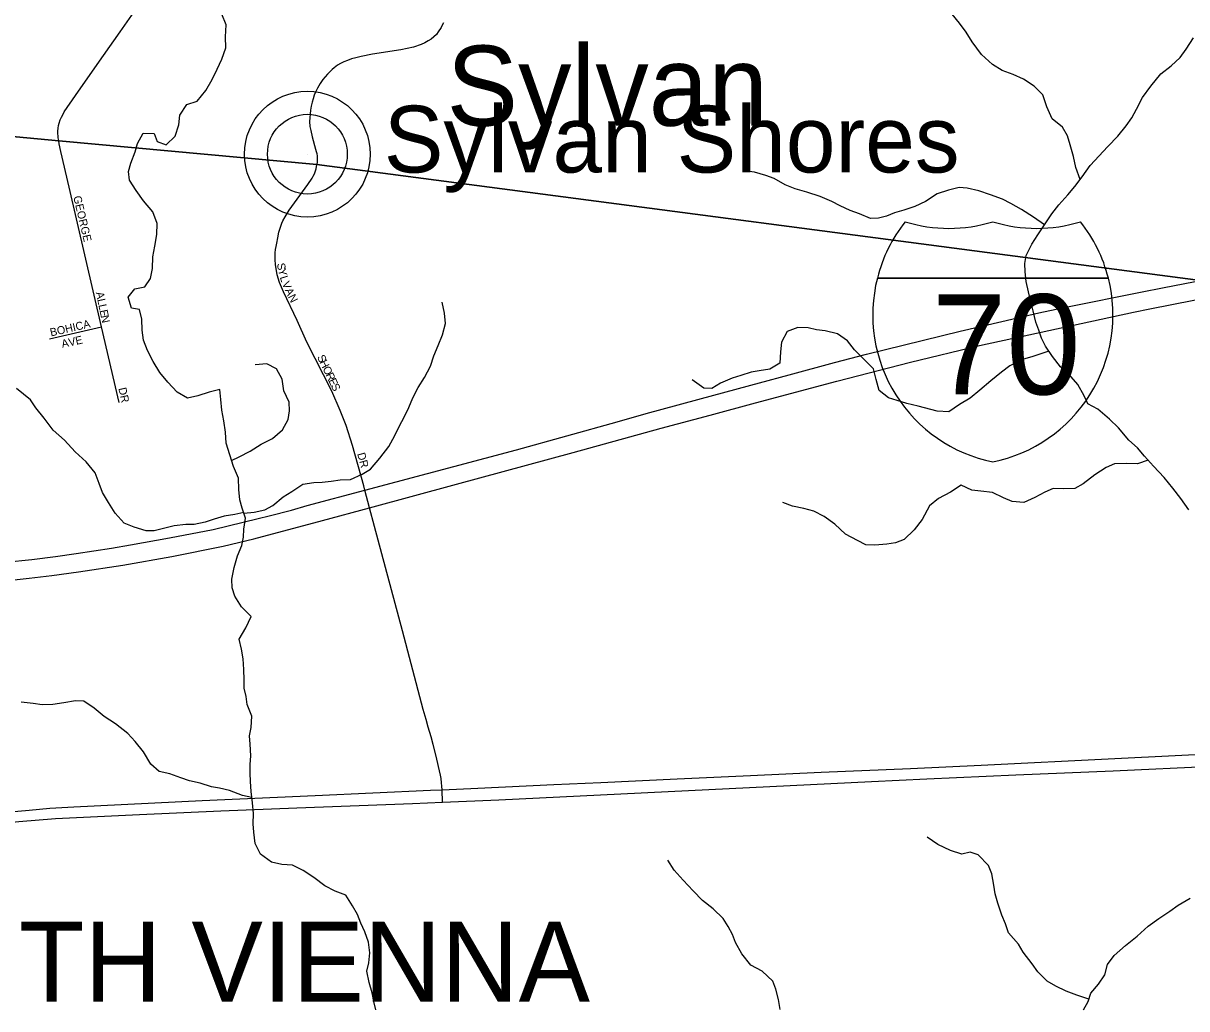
# Model space of a CAD drawing. Extents: x 1410790 to 1770854, y 566777 to 831614.
# Drawn here: x 1660781 to 1668047, y 703004 to 709160 of the extents above; entities that cross this region are included whole.
import ezdxf

# ---------------------------------------------------------------- set-up
doc = ezdxf.new("R2010")
doc.units = 0
for name, color, linetype in [('GM_X_Corporation_Text', 7, 'Continuous'), ('GM_X_Interstate_Location', 7, 'Continuous'), ('GM_X_Interstate_Route', 7, 'Continuous'), ('GM_X_Interstate_Shield', 7, 'Continuous'), ('GM_X_Minor_Lake_Text', 7, 'Continuous'), ('GM_X_Minor_River', 7, 'Continuous'), ('GM_X_Township', 7, 'Continuous'), ('GM_X_Township_Subdivision', 7, 'Continuous'), ('GM_X_Township_Subdivision_Text', 7, 'Continuous'), ('GM_X_Unincorporated', 7, 'Continuous'), ('GM_X_Unincorporated_Location', 7, 'Continuous'), ('GM_X_Unincorporated_Text', 7, 'Continuous'), ('GM_X_US_Route', 7, 'Continuous')]:
    doc.layers.add(name, color=color, linetype=linetype)

msp = doc.modelspace()

# ---------------------------------------------------------------- linework, layer by layer
at = {"layer": 'GM_X_Interstate_Route'}
for points in [[(1660669.4, 705793.9), (1660834.8, 705811.3), (1660982.7, 705830.2), (1661111.3, 705848.2), (1661332.4, 705881.1), (1661451.1, 705901.3), (1661694.1, 705945.1), (1661967.1, 705999), (1662247.3, 706066.8), (1662317.5, 706083.8), (1662455.6, 706119.7), (1662555, 706147.7), (1662914.6, 706243.4), (1663861.6, 706495.3), (1664489.2, 706671.3), (1664670.3, 706721.9), (1665094.2, 706837), (1665379.9, 706914.7), (1665564.6, 706965), (1665847.2, 707041.9), (1666048.1, 707093.4), (1666631.5, 707237.7), (1666892.9, 707297.3), (1667123.1, 707350.8), (1667270.4, 707382), (1667417.8, 707411.3), (1667644.9, 707456.8), (1667769.1, 707483), (1667896.2, 707508.2), (1668099.1, 707547.6)], [(1667816.4, 707376.4), (1668229.3, 707457.3), (1668481.2, 707504.6), (1668487.2, 707505.7), (1668842.7, 707567.1), (1669010.6, 707594.6)], [(1660687.2, 705679.2), (1660817.6, 705693.3), (1660960.1, 705710.7), (1661126.5, 705732.7), (1661401.8, 705775.5), (1661708.5, 705829.9), (1662030, 705894.1), (1662221.5, 705938.8), (1662648.9, 706054), (1662943.5, 706134.1), (1663487.6, 706281.8), (1664215.6, 706479.1), (1664764.2, 706630.1), (1665070, 706711.8), (1665354.6, 706789.9), (1665861.6, 706925.3), (1666322.4, 707043), (1666752.9, 707146.7), (1667185.2, 707242.1), (1667714.3, 707356.4), (1667816.4, 707376.4)]]:
    msp.add_lwpolyline(points, dxfattribs=at)
at = {"layer": 'GM_X_Interstate_Shield'}
for p, q in [((1666115, 707568.6), (1667557.8, 707568.6)), ((1667557.8, 707568.6), (1666115, 707568.6)), ((1667557.8, 707568.6), (1666115, 707568.6))]:
    msp.add_line(p, q, dxfattribs=at)
for centre, start, end in [((1667023.9, 707338.7), 141.66896, 165.80665), ((1666562.5, 708816.7), 253.00908, 286.99093), ((1667110.4, 708816.7), 253.00908, 286.99093), ((1666648.9, 707338.7), 14.19335, 38.33104), ((1667023.9, 707338.7), 165.80665, 258.46304), ((1666648.9, 707338.7), 281.53696, 14.19335)]:
    msp.add_arc(centre, 937.5, start, end, dxfattribs=at)
at = {"layer": 'GM_X_Minor_River'}
for points in [[(1661633.9, 706979.2), (1661592.4, 707047.7), (1661556.9, 707116.1), (1661531.4, 707180.5), (1661523.9, 707242.7), (1661520.5, 707311), (1661506.9, 707373.2), (1661456.9, 707381.6), (1661435.5, 707450), (1661477.9, 707501.8), (1661540.1, 707513.4), (1661574.6, 707565.3), (1661587.1, 707629.4), (1661589.7, 707701.6), (1661602.3, 707767.7), (1661614.9, 707841.8), (1661617.5, 707910), (1661590, 707982.4), (1661532.5, 708051), (1661486.9, 708115.5), (1661445.4, 708180), (1661437.8, 708234.3), (1661452.3, 708286.3), (1661478.9, 708356.3), (1661493.3, 708408.4), (1661529.9, 708474.3), (1661598, 708471.8), (1661617.6, 708421.5), (1661673.5, 708401), (1661730, 708454.7), (1661752.6, 708524.8), (1661759.2, 708586.9), (1661801.8, 708652.8), (1661868, 708674.4), (1661920.6, 708740.2), (1661961.2, 708808), (1661991.8, 708874), (1662020.4, 708936), (1662047, 709006), (1662043.5, 709076.2), (1662048.1, 709150.4), (1662020.6, 709216.8)], [(1667382.1, 708185.2), (1667355, 708260.2), (1667339.5, 708328.6), (1667320.1, 708400.9), (1667302.5, 708457.2), (1667270.9, 708511.6), (1667207.2, 708564.2), (1667173.8, 708638.7), (1667148.3, 708713), (1667094.7, 708767.6), (1667026.9, 708810.2), (1666963.1, 708840.8), (1666895.2, 708865.4), (1666833.4, 708901.9), (1666765.8, 708964.6), (1666706.3, 709043.3), (1666670.7, 709103.7), (1666627.1, 709160.2), (1666581.5, 709216.7)], [(1668061, 706121.1), (1668011.5, 706191.7), (1667959.9, 706256.2), (1667906.4, 706322.8), (1667840.8, 706393.5), (1667783.2, 706456.1), (1667739.6, 706508.6), (1667685.9, 706555.1), (1667620.4, 706633.8), (1667564.7, 706686.4), (1667493.1, 706749.1), (1667429.3, 706783.6), (1667405.7, 706834), (1667368.2, 706904.4), (1667310.6, 706969), (1667258.9, 707013.5), (1667209.3, 707078.1), (1667165.8, 707142.6), (1667140.1, 707192.9), (1667124.5, 707243.2), (1667104.9, 707293.5), (1667087.4, 707363.8), (1667075.8, 707414), (1667058.3, 707482.3), (1667044.8, 707546.6), (1667037.3, 707606.8), (1667035.7, 707659), (1667044.1, 707709.1), (1667080.8, 707781), (1667117.3, 707838.9), (1667153.8, 707894.8), (1667204.5, 707970.6), (1667249, 708026.4), (1667305.6, 708088.2), (1667348, 708140), (1667394.6, 708201.8), (1667445.2, 708271.6), (1667554.4, 708391.1), (1667617, 708454.8), (1667669.6, 708518.6), (1667704, 708570.5), (1667734.5, 708624.4), (1667771.1, 708696.3), (1667823.8, 708768.1), (1667886.5, 708843.9), (1667951, 708893.5), (1668005.5, 708947.2), (1668044, 708999.1), (1668090.6, 709068.9)], [(1667158.4, 707901.7), (1667090.1, 707949.4), (1667014.4, 707996.1), (1666948.6, 708034.7), (1666896.7, 708061.1), (1666820.8, 708087.8), (1666748.9, 708114.4), (1666676.9, 708131), (1666626.9, 708135.4), (1666558.7, 708117.8), (1666488.4, 708094.3), (1666415.9, 708046.7), (1666349.5, 708015.1), (1666281.2, 707993.6), (1666223, 707975.9), (1666172.8, 707956.3), (1666122.6, 707942.6), (1666072.5, 707941), (1666002.6, 707969.6), (1665944.7, 707990.1), (1665882.9, 708020.6), (1665831, 708047.1), (1665757.1, 708077.7), (1665675.2, 708104.4), (1665601.3, 708125), (1665539.4, 708151.5), (1665469.6, 708190.2), (1665417.7, 708208.6), (1665347.7, 708229.2), (1665281.7, 708237.7)], [(1662158.7, 706099.6), (1662223.8, 706106.3), (1662290, 706119.9), (1662340.3, 706147.6), (1662404.9, 706201.3), (1662457.2, 706235), (1662527.7, 706280.6), (1662595.9, 706292.1), (1662648, 706293.7), (1662704.1, 706299.3), (1662760.3, 706309), (1662824.4, 706310.5), (1662896.8, 706344), (1662949.1, 706375.8), (1663007.7, 706443.5), (1663064.4, 706517.3), (1663101, 706585.2), (1663127.5, 706637.2), (1663164.1, 706707.1), (1663188.6, 706759.1), (1663213.1, 706821.1), (1663247.7, 706885), (1663286.2, 706946.9), (1663324.9, 707018.8), (1663345.4, 707082.8), (1663372, 707146.8), (1663398.6, 707214.8), (1663417.2, 707284.9), (1663411.7, 707349.1), (1663396.2, 707417.4)], [(1667186.6, 707111.8), (1667141.4, 707096.7), (1667079.1, 707077.1), (1667012.9, 707057.5), (1666942.5, 707019.9), (1666890.1, 706980.2), (1666823.5, 706926.6), (1666755, 706868.9), (1666694.5, 706819.2), (1666628, 706779.6), (1666561.6, 706734), (1666489.5, 706736.5), (1666369.5, 706767.5), (1666299.6, 706786.1), (1666239.6, 706804.6), (1666185.7, 706821), (1666126, 706865.6), (1666108.5, 706935.9), (1666091, 707002.2), (1666037.3, 707054.8), (1665971.8, 707119.4), (1665928.1, 707175.9), (1665866.4, 707220.5), (1665788.4, 707239.1), (1665734.4, 707245.6), (1665682.4, 707258), (1665618.3, 707260.5), (1665552, 707234.9), (1665515.4, 707169), (1665511, 707108.8), (1665506.4, 707036.7), (1665444, 706999), (1665377.8, 706989.5), (1665327.6, 706979.8), (1665263.4, 706960.3), (1665209.2, 706942.6), (1665134.8, 706913.1), (1665080.5, 706879.4), (1665030.4, 706881.8), (1664958.7, 706932.5)], [(1662082.2, 706428.3), (1662128.4, 706452), (1662198.8, 706487.6), (1662267.3, 706531.2), (1662337.7, 706566.8), (1662400.2, 706620.5), (1662434.8, 706684.4), (1662443.2, 706738.5), (1662441.7, 706792.7), (1662408.2, 706865.1), (1662398.8, 706937.4), (1662363.3, 707001.8), (1662301.4, 707032.4), (1662228.4, 707027.5)], [(1662982.1, 702996.5), (1662970.4, 703048.7), (1662958.9, 703103), (1662941.3, 703167.2), (1662925.9, 703239.5), (1662938.3, 703291.6), (1662944.8, 703353.7), (1662937.4, 703419.9), (1662913.8, 703484.2), (1662888.2, 703538.6), (1662868.6, 703592.8), (1662837, 703647.2), (1662795.5, 703713.7), (1662729.6, 703738.2), (1662663.7, 703772.8), (1662596, 703823.4), (1662528.3, 703868), (1662462.4, 703900.6), (1662396.4, 703905.1), (1662330.4, 703919.6), (1662262.7, 703970.2), (1662229.2, 704036.7), (1662221.7, 704106.9), (1662216.1, 704159.1), (1662218.6, 704223.2), (1662213.2, 704291.4), (1662203.7, 704361.7), (1662200.2, 704423.9), (1662198.6, 704476), (1662197.1, 704530.2), (1662201.5, 704584.3), (1662198.1, 704656.5), (1662194.5, 704708.7), (1662204.9, 704760.8), (1662207.5, 704832.9), (1662180.1, 704905.3), (1662172.5, 704955.5), (1662160.9, 705007.7), (1662161.3, 705059.9), (1662157.8, 705124.1), (1662154.3, 705190.3), (1662144.8, 705250.5), (1662129.3, 705312.8), (1662169.9, 705384.7), (1662204.5, 705454.7), (1662144.9, 705515.3), (1662101.4, 705581.8), (1662085.8, 705634), (1662084.2, 705688.2), (1662098.8, 705760.3), (1662119.4, 705834.3), (1662146, 705898.3), (1662156.4, 705950.4), (1662158.9, 706000.5), (1662169.4, 706068.6), (1662147.9, 706131), (1662134.3, 706183.2), (1662126.8, 706247.4), (1662125.4, 706317.7), (1662093.9, 706392.1), (1662070.5, 706464.5), (1662049, 706536.8), (1662043.5, 706605.1), (1662034.1, 706677.3), (1662020.6, 706743.6), (1662015.2, 706809.9), (1662007.7, 706872.1), (1661941.4, 706856.5), (1661871.1, 706833), (1661806.9, 706819.4), (1661741.1, 706856), (1661683.5, 706918.6), (1661633.9, 706979.2)], [(1662157.4, 706103.3), (1662101.5, 706091.2), (1662035.3, 706081.6), (1661973.1, 706062), (1661916.8, 706044.4), (1661848.6, 706028.9), (1661796.5, 706029.2), (1661722.3, 706021.8), (1661597.9, 705990.6), (1661547.8, 705988.9), (1661473.9, 706011.6), (1661412, 706038.1), (1661354.4, 706100.7), (1661312.9, 706167.2), (1661275.3, 706229.6), (1661255.8, 706285.9), (1661230.3, 706352.3), (1661172.7, 706420.9), (1661105.1, 706483.6), (1661037.6, 706556.3), (1660968, 706619), (1660910.5, 706693.7), (1660859, 706758.2), (1660825.3, 706808.6), (1660737.8, 706879.5)], [(1667805.6, 706431.8), (1667738.8, 706408.3), (1667668.7, 706410.8), (1667596.6, 706407.4), (1667544.3, 706385.7), (1667473.8, 706340.1), (1667401.2, 706282.5), (1667348.9, 706254.8), (1667278.8, 706251.3), (1667212.7, 706253.8), (1667160.5, 706230.2), (1667098.1, 706198.5), (1667029.7, 706166.9), (1666957.7, 706173.5), (1666903.8, 706196), (1666833.9, 706228.6), (1666761.9, 706237.1), (1666705.9, 706243.6), (1666638, 706274.2), (1666571.5, 706230.5), (1666497.1, 706191), (1666440.7, 706145.3), (1666395.9, 706061.4), (1666345.3, 705995.6), (1666282.7, 705935.9), (1666228.5, 705914.2), (1666174.3, 705906.6), (1666100.2, 705899.1), (1666044.1, 705901.6), (1665990.2, 705930), (1665916.4, 705968.7), (1665848.8, 706031.4), (1665783.1, 706080), (1665719.3, 706112.5), (1665655.3, 706129.1), (1665585.3, 706143.6), (1665525.4, 706166.1)], [(1662208.8, 704324), (1662149.4, 704336), (1662069.6, 704366.7), (1662005.6, 704383.2), (1661955.6, 704389.6), (1661885.7, 704414.2), (1661819.7, 704428.7), (1661765.7, 704447.1), (1661695.8, 704471.7), (1661629.8, 704486.2), (1661578.1, 704532.7), (1661532.7, 704609.3), (1661479.1, 704673.8), (1661433.4, 704724.3), (1661357.8, 704785), (1661286, 704829.7), (1661224.4, 704882.2), (1661158.6, 704924.8), (1661106.6, 704927.2), (1661034.4, 704915.7), (1660966.2, 704904.2), (1660898, 704902.7), (1660842, 704911.1), (1660768, 704919.7)], [(1667436, 703064.2), (1667361.7, 703088.4), (1667293.8, 703115), (1667230, 703145.6), (1667176.1, 703176), (1667116.5, 703234.7), (1667082.8, 703285), (1667025.3, 703357.6), (1666995.7, 703408), (1666934.1, 703478.6), (1666914.5, 703534.9), (1666892.9, 703589.2), (1666867.5, 703663.6), (1666851.9, 703721.8), (1666842.4, 703776), (1666830.9, 703846.3), (1666809.3, 703898.6), (1666745.7, 703965.2), (1666693.8, 703981.7), (1666643.6, 703970), (1666571.7, 703992.6), (1666491.8, 704029.3), (1666426.1, 704075.9)], [(1665508.1, 703000), (1665498.6, 703062.2), (1665481, 703126.5), (1665461.4, 703176.8), (1665395.8, 703239.4), (1665324, 703276), (1665268.4, 703346.6), (1665228.9, 703417.1), (1665211.3, 703467.3), (1665183.7, 703517.7), (1665152, 703568), (1665090.4, 703628.6), (1665022.7, 703681.3), (1664965.1, 703741.8), (1664901.5, 703806.5), (1664846, 703869), (1664806.4, 703931.5)], [(1667403.1, 702997.9), (1667431.5, 703049.8), (1667448, 703101.8), (1667496.5, 703157.6), (1667535, 703215.5), (1667553.5, 703281.5), (1667594.1, 703337.3), (1667664.7, 703399), (1667737.2, 703458.6), (1667805.8, 703520.2), (1667872.3, 703567.8), (1667940.8, 703613.5), (1667993.2, 703651.2), (1668069.6, 703694.7)]]:
    msp.add_lwpolyline(points, dxfattribs=at)
at = {"layer": 'GM_X_Township'}
for points in [[(1637152.1, 710725.5), (1642695.3, 710171.5), (1643647.7, 710074), (1644274.2, 710007.1), (1649901.7, 709429.8), (1656843.8, 708815.3), (1661002.3, 708426.3), (1662614.8, 708277.2), (1668133.2, 707554), (1668481.2, 707504.6), (1677704.8, 706513), (1678207.7, 708389.5), (1678218.9, 708431.4), (1678250.9, 708551.4), (1678274.5, 708636), (1678799.5, 710581), (1679959.8, 714686.3)], [(1671693.1, 682150.8), (1671974.3, 683181), (1672357.9, 684641), (1674338.6, 693310.2), (1674406.5, 693761.7), (1674497.2, 694125.9), (1675442.2, 698007.5), (1675992.4, 700008.7), (1677288.4, 705091.1), (1677306, 705158.8), (1677704.8, 706513), (1668481.2, 707504.6), (1668133.2, 707554), (1662614.8, 708277.2), (1661002.3, 708426.3), (1656843.8, 708815.3), (1649901.7, 709429.8), (1644274.2, 710007.1), (1643647.7, 710074), (1642695.3, 710171.5), (1637152.1, 710725.5)]]:
    msp.add_lwpolyline(points, dxfattribs=at)
at = {"layer": 'GM_X_Township_Subdivision'}
for points in [[(1661002.1, 708427.5), (1660999.2, 708444.2), (1660998, 708454.5), (1660996.8, 708471.5), (1660997.5, 708485.9), (1660998.9, 708504.1), (1661001.9, 708521.3), (1661005.1, 708536.1), (1661011.5, 708556.4), (1661018.8, 708572.9), (1661027.1, 708589.1), (1661037.2, 708606.3), (1661054.5, 708633.3), (1661139.8, 708756.4), (1661282.1, 708959.1), (1661386.1, 709106.1), (1661474.1, 709231.6)], [(1663405.5, 709163.4), (1663397.7, 709147.9), (1663390.4, 709133.8), (1663373, 709106.1), (1663360.9, 709091.1), (1663344.2, 709075.4), (1663327.6, 709061.7), (1663310.3, 709050.1), (1663287.9, 709037.2), (1663266.2, 709026.8), (1663218.9, 709011.1), (1663138.9, 708994.1), (1662961.7, 708967.1), (1662891.8, 708952.5), (1662858.9, 708945.2), (1662831.5, 708937.3), (1662805.5, 708928.6), (1662782.5, 708919.2), (1662761.9, 708908.8), (1662742.9, 708897.7), (1662722.7, 708882.3), (1662710.4, 708872.5), (1662681.3, 708842.8), (1662666.5, 708826.2), (1662651.6, 708808.4), (1662634.9, 708783.4), (1662618.3, 708755.5), (1662607.8, 708734), (1662598.7, 708711), (1662590.9, 708689.1), (1662584.4, 708667), (1662579.3, 708642.2), (1662575, 708617.1), (1662571.7, 708594.1), (1662569.6, 708570.2), (1662568.9, 708546.4), (1662571.5, 708514.9), (1662576.1, 708490.9), (1662585.5, 708450.1), (1662606.4, 708374.8), (1662611.1, 708358.6), (1662613.9, 708346.1), (1662615.8, 708329.3), (1662616.9, 708304.8), (1662616.4, 708291.7), (1662614.8, 708277.2)], [(1661268.8, 707265), (1661067.5, 708135.5), (1661015.6, 708358.7), (1661005.7, 708406.8), (1661002.3, 708426.3), (1661002.1, 708427.5)], [(1663397.2, 704371.7), (1663395.7, 704395.1), (1663394, 704414.6), (1663390.4, 704441.8), (1663386.4, 704463.6), (1663356.6, 704591.3), (1663340.6, 704654.8), (1663327.6, 704702), (1663309.7, 704764), (1663296.6, 704810.1), (1663279.5, 704872.7), (1663204.1, 705158.7), (1663148.9, 705365), (1662974.9, 706015.7), (1662943.5, 706134.1), (1662914.6, 706243.4), (1662907.6, 706269.9), (1662837.4, 706523.4), (1662796.6, 706648.6), (1662760.7, 706740.7), (1662707.7, 706861.3), (1662551.3, 707168.9), (1662490.7, 707303.7), (1662406.4, 707482), (1662380.3, 707541.8), (1662366.4, 707588.4), (1662355.9, 707652.7), (1662353.4, 707682.9), (1662353.7, 707701.4), (1662353.8, 707713.9), (1662354.7, 707725.7), (1662356.9, 707747.2), (1662359.8, 707764.8), (1662363.6, 707786.9), (1662369.9, 707820.5), (1662377.4, 707854.7), (1662382.8, 707874.7), (1662388.5, 707893), (1662396.6, 707911.6), (1662402.7, 707925.7), (1662416.8, 707951.3), (1662442.2, 707993.1), (1662558.5, 708152.2), (1662585.2, 708193.6), (1662591.8, 708205.7), (1662598.9, 708220.3), (1662605.8, 708238.2), (1662609.5, 708250.1), (1662613.2, 708265.6), (1662614.8, 708277.2)], [(1660945.5, 707189.2), (1661268.8, 707265)], [(1661379.8, 706792), (1661268.8, 707265)], [(1663399, 704294.7), (1663397.2, 704371.7)]]:
    msp.add_lwpolyline(points, dxfattribs=at)
at = {"layer": 'GM_X_Unincorporated'}
for radius in [392.8, 249]:
    msp.add_circle((1662555.3, 708342.7), radius, dxfattribs=at)
at = {"layer": 'GM_X_Unincorporated_Location'}
msp.add_line((1662555.3, 708342.7), (1662555.3, 708342.7), dxfattribs=at)
at = {"layer": 'GM_X_US_Route'}
for points in [[(1660699.7, 704234.9), (1660818.6, 704245.4), (1660945.9, 704256.3), (1661096.8, 704265.4), (1661899.1, 704304.8), (1662603.5, 704335.9), (1663324.2, 704369.1), (1663397.2, 704371.7), (1663618.9, 704382.7), (1664094, 704405.3), (1664388.8, 704417.9), (1664863.8, 704440.2), (1665322.3, 704461.7), (1665764.6, 704481.1), (1666321.5, 704505.5), (1666763.8, 704526.6), (1667598.8, 704568.1), (1668352.1, 704605.4)], [(1660389.2, 704131.1), (1660433.2, 704137.9), (1660516, 704148.5), (1660621.6, 704160.7), (1660752.3, 704174.3), (1660981.5, 704192), (1661506, 704218.4), (1662014, 704240.9), (1662489.6, 704260.3), (1663211, 704286.8), (1663399, 704294.7), (1663752, 704309.4), (1665571.1, 704399.3), (1666079.2, 704423.8), (1666423.5, 704440.3), (1666980.7, 704465.3), (1667587.2, 704490.7), (1668210, 704519.2)]]:
    msp.add_lwpolyline(points, dxfattribs=at)

# ---------------------------------------------------------------- texts
at = {"layer": 'GM_X_Corporation_Text'}
msp.add_text('SOUTH VIENNA', height=500, rotation=0.00001, dxfattribs=at).set_placement((1659305.3, 703048))
at = {"layer": 'GM_X_Interstate_Location'}
for s in ['-', '.', ',']:
    msp.add_text(s, height=1, dxfattribs=at).set_placement((1666836.3, 707169.6))
msp.add_text('70', height=1, rotation=0.00001, dxfattribs=at).set_placement((1666632, 706962.6))
at = {"layer": 'GM_X_Interstate_Shield'}
msp.add_text('70', height=625, dxfattribs=at).set_placement((1666455.2, 706842))
at = {"layer": 'GM_X_Minor_Lake_Text'}
msp.add_text('Sylvan', height=499.98, rotation=359.99564, dxfattribs=at).set_placement((1663424.8, 708520.5))
at = {"layer": 'GM_X_Township_Subdivision_Text'}
for s, rotation, p in [('GEORGE', 283.29899, (1661092.8, 708076.5)), ('S', 279.96999, (1662364.8, 707658.4)), ('Y', 283.27763, (1662371.5, 707620.7)), ('L', 287.12197, (1662382.6, 707574.3)), ('V', 293.22641, (1662395, 707535.2)), ('A', 281.86727, (1661233.6, 707477.8)), ('A', 295.55267, (1662413.3, 707492.8)), ('N', 296.46907, (1662432.6, 707452.3)), ('L', 281.88525, (1661242.7, 707434.8)), ('L', 281.86192, (1661249.9, 707400.3)), ('E', 281.88525, (1661257.2, 707365.9)), ('N', 281.86727, (1661264.4, 707331.4)), ('BOHICA', 12.99523, (1660953.9, 707203.5)), ('AVE', 12.09582, (1661024.9, 707132.6)), ('S', 295.62427, (1662614.5, 707075.2)), ('H', 295.62683, (1662629.7, 707043.5)), ('O', 295.62683, (1662648.7, 707003.8)), ('R', 295.61999, (1662667.8, 706964.1)), ('DR', 282.52367, (1661374.4, 706879.6)), ('E', 295.62427, (1662684.9, 706928.4)), ('S', 296.22979, (1662700.4, 706896.1)), ('DR', 285.526, (1662865.8, 706470.9))]:
    msp.add_text(s, height=50, rotation=rotation, dxfattribs=at).set_placement(p)
at = {"layer": 'GM_X_Unincorporated_Text'}
msp.add_text('Sylvan Shores', height=417, rotation=0.00001, dxfattribs=at).set_placement((1663032.8, 708228.1))

doc.saveas('drawing.dxf')
